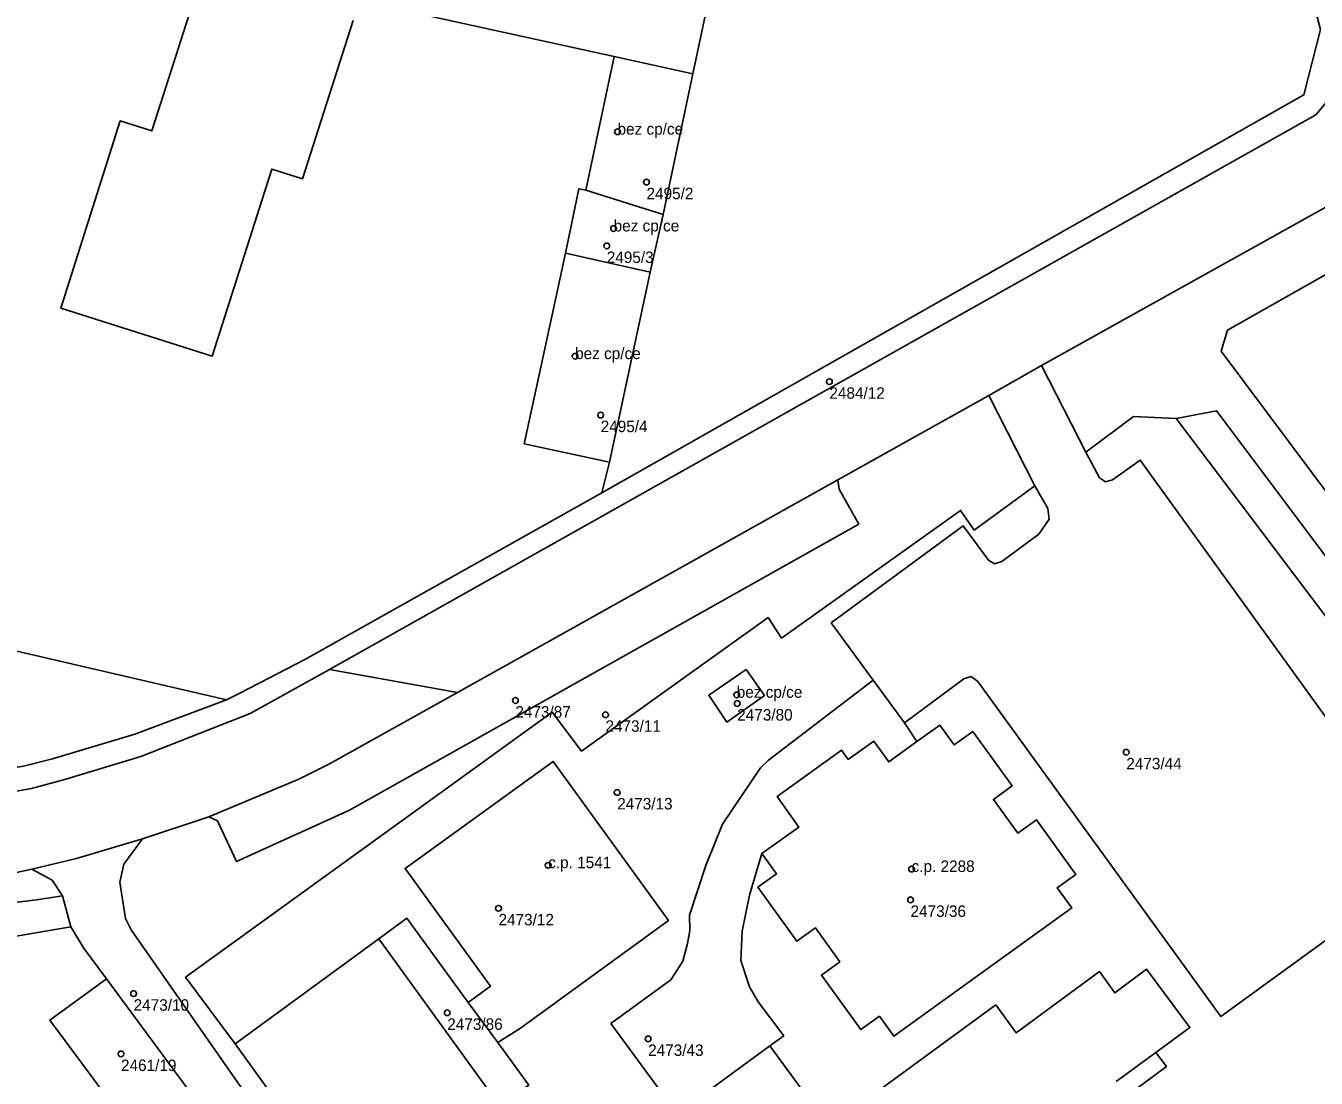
# Model space of a CAD drawing. Extents: x -878211 to -870363, y -1058464 to -1052522.
# Drawn here: x -874192.3 to -874079.7, y -1055658.5 to -1055566.8 of the extents above; entities that cross this region are included whole.
import ezdxf

# ---------------------------------------------------------------- set-up
doc = ezdxf.new("R2010")
doc.units = 0
for name, color, linetype in [('Vrstva 50', 7, 'Continuous'), ('Vrstva 51', 7, 'Continuous'), ('Vrstva 52', 7, 'Continuous')]:
    doc.layers.add(name, color=color, linetype=linetype)

msp = doc.modelspace()

# ---------------------------------------------------------------- linework, layer by layer
at = {"layer": 'Vrstva 50'}
for centre in [(-874140.68, -1055575.99994), (-874138.15, -1055580.38994), (-874141.02, -1055584.43994), (-874141.62, -1055585.94994), (-874144.38, -1055595.56994), (-874122.2, -1055597.78994), (-874142.15, -1055600.69994), (-874130.28, -1055625.09994), (-874149.59, -1055625.58994), (-874130.24, -1055625.84994), (-874141.73, -1055626.82994), (-874096.3, -1055630.09994), (-874140.71, -1055633.59994), (-874146.73, -1055639.95994), (-874115.03, -1055640.28994), (-874115.12, -1055642.96994), (-874151.06, -1055643.70994), (-874182.89, -1055651.14994), (-874155.53, -1055652.81994), (-874138.01, -1055655.08994), (-874183.99, -1055656.40994)]:
    msp.add_circle(centre, 0.25, dxfattribs=at)
at = {"layer": 'Vrstva 51'}
for points in [[(-874195.16, -1055547.26), (-874201.15, -1055567.59), (-874200.09, -1055572.3), (-874198.41, -1055576.21), (-874198.52, -1055579.76), (-874201.15, -1055587.22), (-874210.77, -1055617.18), (-874174.8, -1055625.54), (-874173.58, -1055624.91), (-874167.89, -1055621.99), (-874142.06, -1055607.47), (-874141.39, -1055604.82), (-874148.82, -1055603.2), (-874147.09, -1055595.19), (-874145.23, -1055586.59), (-874144.05, -1055580.97), (-874143.45, -1055581.1), (-874140.96, -1055569.44), (-874134.1, -1055570.95), (-874131.7, -1055559.59)], [(-874131.7, -1055559.59), (-874134.1, -1055570.95), (-874136.7, -1055583.2), (-874137.83, -1055588.25), (-874141.39, -1055604.82), (-874142.06, -1055607.47), (-874080.81, -1055572.78), (-874079.37, -1055567.09), (-874083.01, -1055553.18)], [(-874076.54, -1055566.26), (-874076.51, -1055570.62), (-874079.78, -1055574.52), (-874165.81, -1055622.89), (-874154.64, -1055624.88), (-874121.46, -1055606.35), (-874108.28, -1055598.99), (-874103.71, -1055596.38), (-874033.95, -1055557.52)], [(-874033.95, -1055557.52), (-874103.71, -1055596.38), (-874099.84, -1055603.93), (-874095.67, -1055600.82), (-874091.96, -1055601.01), (-874088.42, -1055600.32), (-874045.4, -1055657.67)], [(-874079.37, -1055567.09), (-874080.81, -1055572.78), (-874142.06, -1055607.47), (-874167.89, -1055621.99), (-874173.58, -1055624.91), (-874174.8, -1055625.54), (-874182.78, -1055628.53), (-874189.97, -1055630.69), (-874192.51, -1055631.32)], [(-874200.04, -1055634.73), (-874191.81, -1055633.26), (-874188.79, -1055632.45), (-874182.25, -1055630.46), (-874172.71, -1055626.71), (-874165.81, -1055622.89), (-874079.78, -1055574.52), (-874076.51, -1055570.62)], [(-874046.68, -1055650.43), (-874088.03, -1055595.14), (-874087.48, -1055593.29), (-874076.67, -1055587.18)], [(-874057.11, -1055647.06), (-874091.96, -1055601.01), (-874095.67, -1055600.82), (-874099.84, -1055603.93), (-874098.65, -1055606.17), (-874098.12, -1055606.51), (-874097.5, -1055606.36), (-874095.08, -1055604.62), (-874069.69, -1055639.81), (-874088.06, -1055653.14), (-874109.25, -1055623.94), (-874109.84, -1055623.5), (-874110.46, -1055623.69), (-874115.65, -1055627.55), (-874114.56, -1055629.17), (-874112.57, -1055627.73), (-874111.32, -1055629.46), (-874109.69, -1055628.29), (-874106.26, -1055633.04), (-874107.89, -1055634.22), (-874105.75, -1055637.17), (-874104.13, -1055636), (-874100.7, -1055640.75), (-874102.32, -1055641.92), (-874101.06, -1055643.67), (-874116.58, -1055654.86), (-874117.84, -1055653.12), (-874119.46, -1055654.29), (-874122.9, -1055649.54), (-874121.28, -1055648.37), (-874123.42, -1055645.41), (-874125.04, -1055646.58), (-874128.44, -1055641.88), (-874126.82, -1055640.71), (-874128.09, -1055638.94), (-874129.18, -1055642.55), (-874129.81, -1055645.71), (-874129.92, -1055648.25), (-874129.17, -1055650.55), (-874128.4, -1055651.86), (-874126.18, -1055654.82), (-874127.38, -1055655.7), (-874122.21, -1055662.77), (-874107.68, -1055652.14), (-874105.9, -1055654.57), (-874098.63, -1055649.23), (-874097.31, -1055651.08), (-874094.53, -1055649.02), (-874090.75, -1055654.11), (-874093.71, -1055656.29), (-874092.8, -1055657.49), (-874096.29, -1055660.1)], [(-874141.25, -1055653.76), (-874136.03, -1055649.96), (-874134.98, -1055648.31), (-874134.59, -1055646.78), (-874134.38, -1055645.63), (-874134.39, -1055644.31), (-874132.99, -1055639.99), (-874131.53, -1055636.36), (-874128.22, -1055631.46), (-874127.51, -1055630.78), (-874118.38, -1055623.83), (-874122.03, -1055618.83), (-874110.54, -1055610.35), (-874108.32, -1055613.34), (-874107.8, -1055613.66), (-874107.16, -1055613.47), (-874103.93, -1055611.1), (-874103.02, -1055609.79), (-874103.13, -1055608.84), (-874104.29, -1055606.87), (-874109.57, -1055610.73), (-874110.75, -1055609.01), (-874126.37, -1055620.14), (-874127.54, -1055618.36), (-874143.81, -1055630), (-874146.38, -1055626.61), (-874178.37, -1055649.72), (-874174.03, -1055655.52), (-874161.51, -1055646.36), (-874159.07, -1055644.57), (-874153.7, -1055651.92), (-874151.76, -1055650.51), (-874159.21, -1055640.23), (-874146.29, -1055630.9), (-874136.24, -1055644.78), (-874149.14, -1055654.15), (-874151.12, -1055655.42), (-874148.43, -1055659.13)], [(-874197.01, -1055641.44), (-874191.76, -1055640.3), (-874187.86, -1055639.38), (-874182.12, -1055637.64), (-874176.33, -1055635.74), (-874168.49, -1055632.46), (-874165.81, -1055631.12), (-874154.64, -1055624.88), (-874165.81, -1055622.89), (-874172.71, -1055626.71), (-874182.25, -1055630.46), (-874188.79, -1055632.45), (-874191.81, -1055633.26), (-874200.04, -1055634.73)], [(-874135.13, -1055661.36), (-874127.38, -1055655.7), (-874126.18, -1055654.82), (-874128.4, -1055651.86), (-874129.17, -1055650.55), (-874129.92, -1055648.25), (-874129.81, -1055645.71), (-874129.18, -1055642.55), (-874128.09, -1055638.94), (-874124.85, -1055636.62), (-874126.75, -1055633.95), (-874121.13, -1055629.93), (-874120.56, -1055630.73), (-874118.32, -1055629.14), (-874117.02, -1055630.94), (-874114.56, -1055629.17), (-874115.65, -1055627.55), (-874118.38, -1055623.83), (-874127.51, -1055630.78), (-874128.22, -1055631.46), (-874131.53, -1055636.36), (-874132.99, -1055639.99), (-874134.39, -1055644.31), (-874134.38, -1055645.63), (-874134.59, -1055646.78), (-874134.98, -1055648.31), (-874136.03, -1055649.96), (-874141.25, -1055653.76), (-874133.37, -1055664.49)], [(-874184.77, -1055660.8), (-874190.19, -1055653.46), (-874186.77, -1055650.95), (-874185.27, -1055649.85), (-874187.25, -1055647.17), (-874188.36, -1055645.32), (-874198.75, -1055647.1)], [(-874096.29, -1055660.1), (-874092.8, -1055657.49), (-874093.71, -1055656.29), (-874090.75, -1055654.11), (-874094.53, -1055649.02), (-874097.31, -1055651.08), (-874098.63, -1055649.23), (-874105.9, -1055654.57), (-874107.68, -1055652.14), (-874122.21, -1055662.77), (-874127.38, -1055655.7), (-874135.13, -1055661.36)], [(-874109.48, -1055673.42), (-874110.4, -1055672.22), (-874124.53, -1055682.56), (-874123.63, -1055683.81), (-874138.52, -1055694.69), (-874140.37, -1055692.34), (-874143.87, -1055694.86), (-874144.76, -1055693.66), (-874147.69, -1055695.83), (-874151.42, -1055690.74), (-874148.61, -1055688.65), (-874149.92, -1055686.83), (-874142.61, -1055681.52), (-874144.44, -1055679.08), (-874129.97, -1055668.45), (-874133.05, -1055664.26), (-874133.37, -1055664.49), (-874141.25, -1055653.76)]]:
    msp.add_lwpolyline(points, dxfattribs=at)
for points in [[(-874136.7, -1055583.2), (-874134.1, -1055570.95), (-874140.96, -1055569.44), (-874143.45, -1055581.1)], [(-874137.83, -1055588.25), (-874136.7, -1055583.2), (-874143.45, -1055581.1), (-874144.05, -1055580.97), (-874145.23, -1055586.59)], [(-874145.23, -1055586.59), (-874147.09, -1055595.19), (-874148.82, -1055603.2), (-874141.39, -1055604.82), (-874137.83, -1055588.25)], [(-874043.51, -1055648.53), (-874043.53, -1055648.21), (-874047.5, -1055648.15), (-874047.36, -1055640.25), (-874051.89, -1055640.14), (-874051.69, -1055636.26), (-874050.23, -1055636.27), (-874050.1, -1055629.39), (-874055.16, -1055629.31), (-874054.95, -1055618.16), (-874053.53, -1055618.18), (-874053.47, -1055614.2), (-874051.63, -1055614.28), (-874051.66, -1055614.65), (-874048.45, -1055614.75), (-874047.99, -1055594.21), (-874051.01, -1055591.15), (-874073.7, -1055586.82), (-874076.67, -1055587.18), (-874087.48, -1055593.29), (-874088.03, -1055595.14), (-874046.68, -1055650.43), (-874044.15, -1055650.17)], [(-874103.71, -1055596.38), (-874108.28, -1055598.99), (-874104.29, -1055606.87), (-874103.13, -1055608.84), (-874103.02, -1055609.79), (-874103.93, -1055611.1), (-874107.16, -1055613.47), (-874107.8, -1055613.66), (-874108.32, -1055613.34), (-874110.54, -1055610.35), (-874122.03, -1055618.83), (-874118.38, -1055623.83), (-874115.65, -1055627.55), (-874110.46, -1055623.69), (-874109.84, -1055623.5), (-874109.25, -1055623.94), (-874088.06, -1055653.14), (-874069.69, -1055639.81), (-874095.08, -1055604.62), (-874097.5, -1055606.36), (-874098.12, -1055606.51), (-874098.65, -1055606.17), (-874099.84, -1055603.93)], [(-874176.33, -1055635.74), (-874182.12, -1055637.64), (-874183.75, -1055639.86), (-874184.08, -1055641.44), (-874183.6, -1055644.6), (-874183.11, -1055645.6), (-874165.12, -1055671.36), (-874163.51, -1055670.13), (-874174.03, -1055655.52), (-874178.37, -1055649.72), (-874146.38, -1055626.61), (-874143.81, -1055630), (-874127.54, -1055618.36), (-874126.37, -1055620.14), (-874110.75, -1055609.01), (-874109.57, -1055610.73), (-874104.29, -1055606.87), (-874108.28, -1055598.99), (-874121.46, -1055606.35), (-874121.34, -1055607.17), (-874119.64, -1055610.2), (-874164.06, -1055635.16), (-874173.93, -1055639.62), (-874175.57, -1055636.08)], [(-874057.11, -1055647.06), (-874046.49, -1055661.35), (-874004.89, -1055661.92), (-874004.81, -1055659.11), (-874045.4, -1055657.67), (-874088.42, -1055600.32), (-874091.96, -1055601.01)], [(-874121.34, -1055607.17), (-874121.46, -1055606.35), (-874154.64, -1055624.88), (-874165.81, -1055631.12), (-874168.49, -1055632.46), (-874176.33, -1055635.74), (-874175.57, -1055636.08), (-874173.93, -1055639.62), (-874164.06, -1055635.16), (-874119.64, -1055610.2)], [(-874231.66, -1055614.41), (-874235.11, -1055630.97), (-874224.56, -1055632.87), (-874216.06, -1055633.59), (-874212.22, -1055633.64), (-874209.12, -1055633.5), (-874200.51, -1055632.69), (-874192.51, -1055631.32), (-874189.97, -1055630.69), (-874182.78, -1055628.53), (-874174.8, -1055625.54), (-874210.77, -1055617.18)], [(-874127.85, -1055625.15), (-874131.13, -1055627.47), (-874132.72, -1055625.13), (-874129.47, -1055622.88)], [(-874127.85, -1055625.15), (-874129.47, -1055622.88), (-874132.72, -1055625.13), (-874131.13, -1055627.47)], [(-874124.85, -1055636.62), (-874128.09, -1055638.94), (-874126.82, -1055640.71), (-874128.44, -1055641.88), (-874125.04, -1055646.58), (-874123.42, -1055645.41), (-874121.28, -1055648.37), (-874122.9, -1055649.54), (-874119.46, -1055654.29), (-874117.84, -1055653.12), (-874116.58, -1055654.86), (-874101.06, -1055643.67), (-874102.32, -1055641.92), (-874100.7, -1055640.75), (-874104.13, -1055636), (-874105.75, -1055637.17), (-874107.89, -1055634.22), (-874106.26, -1055633.04), (-874109.69, -1055628.29), (-874111.32, -1055629.46), (-874112.57, -1055627.73), (-874114.56, -1055629.17), (-874117.02, -1055630.94), (-874118.32, -1055629.14), (-874120.56, -1055630.73), (-874121.13, -1055629.93), (-874126.75, -1055633.95)], [(-874153.7, -1055651.92), (-874151.12, -1055655.42), (-874149.14, -1055654.15), (-874136.24, -1055644.78), (-874146.29, -1055630.9), (-874159.21, -1055640.23), (-874151.76, -1055650.51)], [(-874190, -1055641.25), (-874189.08, -1055642.63), (-874188.36, -1055645.32), (-874187.25, -1055647.17), (-874185.27, -1055649.85), (-874164.71, -1055677.7), (-874162.04, -1055675.61), (-874165.12, -1055671.36), (-874183.11, -1055645.6), (-874183.6, -1055644.6), (-874184.08, -1055641.44), (-874183.75, -1055639.86), (-874182.12, -1055637.64), (-874187.86, -1055639.38), (-874191.76, -1055640.3)], [(-874191.36, -1055642.97), (-874204.87, -1055644.64), (-874217.19, -1055644.93), (-874229.89, -1055643.92), (-874244.36, -1055640.95), (-874246.52, -1055638.08), (-874248.14, -1055638.56), (-874249.72, -1055639.87), (-874250.81, -1055642.08), (-874250.79, -1055644.05), (-874249.81, -1055646.26), (-874245.03, -1055643.7), (-874230.71, -1055646.7), (-874230.75, -1055647.5), (-874226.09, -1055648.12), (-874220.38, -1055648.77), (-874216.07, -1055649.03), (-874210.56, -1055648.95), (-874210.53, -1055648.04), (-874201.12, -1055647.44), (-874198.75, -1055647.1), (-874188.36, -1055645.32), (-874189.08, -1055642.63)], [(-874244.26, -1055638.23), (-874246.52, -1055638.08), (-874244.36, -1055640.95), (-874229.89, -1055643.92), (-874217.19, -1055644.93), (-874204.87, -1055644.64), (-874191.36, -1055642.97), (-874189.08, -1055642.63), (-874190, -1055641.25), (-874191.76, -1055640.3), (-874197.01, -1055641.44), (-874205.96, -1055642.38), (-874216.83, -1055642.19), (-874229.5, -1055641.26)], [(-874151.12, -1055655.42), (-874153.7, -1055651.92), (-874159.07, -1055644.57), (-874161.51, -1055646.36), (-874150.98, -1055660.9), (-874148.43, -1055659.13)], [(-874150.98, -1055660.9), (-874161.51, -1055646.36), (-874174.03, -1055655.52), (-874163.51, -1055670.13), (-874161.15, -1055668.39), (-874161.89, -1055667.34), (-874154.84, -1055662.2), (-874154.08, -1055663.19)], [(-874169.22, -1055681.19), (-874164.71, -1055677.7), (-874185.27, -1055649.85), (-874186.77, -1055650.95), (-874190.19, -1055653.46), (-874184.77, -1055660.8), (-874189.51, -1055664.53), (-874173.54, -1055684.53)]]:
    msp.add_lwpolyline(points, close=True, dxfattribs=at)
at = {"layer": 'Vrstva 52'}
for points in [[(-874176, -1055559.41), (-874181.31, -1055575.93), (-874184.05, -1055575.05), (-874189.23, -1055591.37), (-874176.03, -1055595.57), (-874170.84, -1055579.25), (-874168.15, -1055580.11), (-874163.73, -1055566.29)], [(-874157.97, -1055565.71), (-874140.96, -1055569.44), (-874134.1, -1055570.95), (-874131.7, -1055559.59)], [(-874097.17, -1055658.82), (-874093.71, -1055656.29), (-874090.75, -1055654.11), (-874094.53, -1055649.02), (-874097.31, -1055651.08), (-874098.63, -1055649.23), (-874105.9, -1055654.57), (-874107.68, -1055652.14), (-874122.21, -1055662.77), (-874127.38, -1055655.7), (-874135.13, -1055661.36)]]:
    msp.add_lwpolyline(points, dxfattribs=at)
for points in [[(-874143.45, -1055581.1), (-874136.7, -1055583.2), (-874134.1, -1055570.95), (-874140.96, -1055569.44)], [(-874145.23, -1055586.59), (-874137.83, -1055588.25), (-874136.7, -1055583.2), (-874143.45, -1055581.1), (-874144.05, -1055580.97)], [(-874141.39, -1055604.82), (-874137.83, -1055588.25), (-874145.23, -1055586.59), (-874147.09, -1055595.19), (-874148.82, -1055603.2)], [(-874129.47, -1055622.88), (-874132.72, -1055625.13), (-874131.13, -1055627.47), (-874127.85, -1055625.15)], [(-874128.44, -1055641.88), (-874125.04, -1055646.58), (-874123.42, -1055645.41), (-874121.28, -1055648.37), (-874122.9, -1055649.54), (-874119.46, -1055654.29), (-874117.84, -1055653.12), (-874116.58, -1055654.86), (-874101.06, -1055643.67), (-874102.32, -1055641.92), (-874100.7, -1055640.75), (-874104.13, -1055636), (-874105.75, -1055637.17), (-874107.89, -1055634.22), (-874106.26, -1055633.04), (-874109.69, -1055628.29), (-874111.32, -1055629.46), (-874112.57, -1055627.73), (-874114.56, -1055629.17), (-874117.02, -1055630.94), (-874118.32, -1055629.14), (-874120.56, -1055630.73), (-874121.13, -1055629.93), (-874126.75, -1055633.95), (-874124.85, -1055636.62), (-874128.09, -1055638.94), (-874126.82, -1055640.71)], [(-874146.29, -1055630.9), (-874159.21, -1055640.23), (-874151.76, -1055650.51), (-874153.7, -1055651.92), (-874151.12, -1055655.42), (-874149.14, -1055654.15), (-874136.24, -1055644.78)]]:
    msp.add_lwpolyline(points, close=True, dxfattribs=at)

# ---------------------------------------------------------------- texts
at = {"layer": 'Vrstva 50'}
for s, p in [('bez cp/ce', (-874140.68, -1055576.25)), ('2495/2', (-874138.15, -1055581.879)), ('bez cp/ce', (-874141.02, -1055584.69)), ('2495/3', (-874141.62, -1055587.439)), ('bez cp/ce', (-874144.38, -1055595.82)), ('2484/12', (-874122.2, -1055599.279)), ('2495/4', (-874142.15, -1055602.189)), ('bez cp/ce', (-874130.28, -1055625.35)), ('2473/87', (-874149.59, -1055627.079)), ('2473/80', (-874130.24, -1055627.339)), ('2473/11', (-874141.73, -1055628.319)), ('2473/44', (-874096.3, -1055631.589)), ('2473/13', (-874140.71, -1055635.089)), ('c.p. 1541', (-874146.73, -1055640.21)), ('c.p. 2288', (-874115.03, -1055640.54)), ('2473/12', (-874151.06, -1055645.199)), ('2473/36', (-874115.12, -1055644.459)), ('2473/10', (-874182.89, -1055652.639)), ('2473/86', (-874155.53, -1055654.309)), ('2473/43', (-874138.01, -1055656.579)), ('2461/19', (-874183.99, -1055657.899))]:
    msp.add_text(s, height=0.999996, dxfattribs=at).set_placement(p)

doc.saveas('drawing.dxf')
